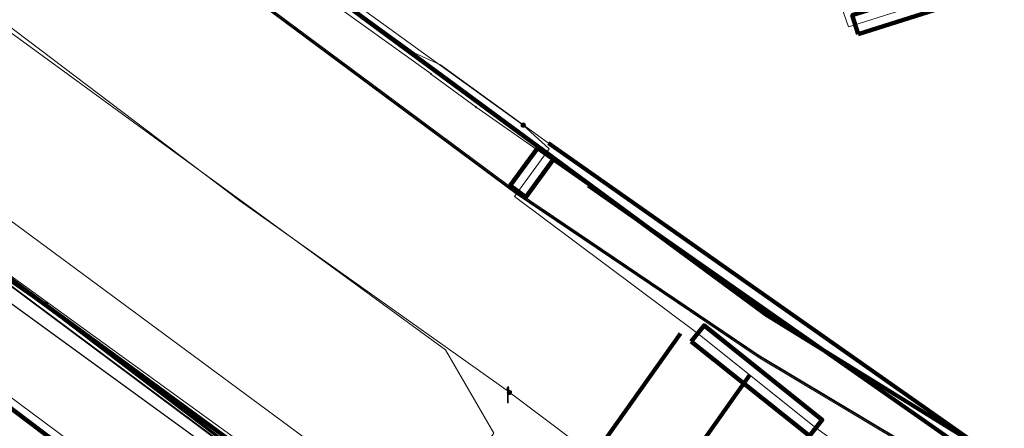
# Model space of a CAD drawing. Extents: x 152558 to 154479, y 462974 to 463683.
# Tile 585 of 638: x 154218 to 154268, y 463587 to 463607. Entities that reach past the tile are written whole.
import ezdxf
from ezdxf.lldxf.tags import DXFTag

# ---------------------------------------------------------------- set-up
doc = ezdxf.new("R2010")
doc.units = 0
doc.header["$LTSCALE"] = 0.2
doc.layers.get('0').update_dxf_attribs({"linetype": 'CONTINUOUS'})
for name, color, linetype, lineweight in [('B-RO-KL-DATA_EUROFIBER NEDERLAND BV-G', 90, 'KL-DATA-N', 18), ('B-RO-KL-DATA_HULPSTUK_STEDIN NETBEHEER BV-S', 90, 'CONTINUOUS', 25), ('B-RO-KL-DATA_KABELBED_KPN BV-G', 90, 'CONTINUOUS', 100), ('B-RO-KL-DATA_MANTELBUIS_BETON_KPN BV-G', 90, 'CONTINUOUS', 100), ('B-RO-KL-DATA_STEDIN NETBEHEER BV-G', 90, 'KL-DATA-N', 18), ('B-RO-KL-ET_HS_50 KV_STEDIN NETBEHEER BV-G', 10, 'KL-HS-N', 18), ('B-RO-KL-ET_LS_230 V_GEMEENTE AMERSFOORT-G', 190, 'KL-LS-N', 18), ('B-RO-KL-ET_LS_400 V_STEDIN NETBEHEER BV-G', 190, 'KL-LS-N', 18), ('B-RO-KL-ET_LS_GEMEENTE AMERSFOORT-S', 190, 'CONTINUOUS', 25), ('B-RO-KL-ET_LS_HULPSTUK_GEMEENTE AMERSFOORT-S', 190, 'CONTINUOUS', 25), ('B-RO-KL-ET_LS_MANTELBUIS_PVC_125_STEDIN NETBEHEER BV-G', 190, 'CONTINUOUS', 100), ('B-RO-KL-ET_MS_10 KV_STEDIN NETBEHEER BV-G', 130, 'KL-MS-N', 18), ('B-RO-KL-ET_MS_HULPSTUK_STEDIN NETBEHEER BV-S', 130, 'CONTINUOUS', 25), ('B-RO-KL-GAS_HD_STAAL_219_8 BAR_STEDIN NETBEHEER BV-G', 30, 'KL-GAS-HD-N', 18), ('B-RO-KL-GAS_LD_ASBESTCEMENT_292_0.1 BAR_STEDIN NETBEHEER BV-G', 50, 'KL-GAS-LD-N', 18), ('B-RO-KL-GAS_LD_GRIJS GIETIJZER_118_0.1 BAR_STEDIN NETBEHEER BV-G', 50, 'KL-GAS-LD-N', 18), ('B-RO-KL-GAS_LD_MANTELBUIS_STAAL_STEDIN NETBEHEER BV-G', 50, 'CONTINUOUS', 100), ('B-RO-KL-GAS_LD_MANTELBUIS_STEDIN NETBEHEER BV-G', 50, 'CONTINUOUS', 100), ('B-RO-KL-GAS_LD_PVC_200_0.1 BAR_STEDIN NETBEHEER BV-G', 50, 'KL-GAS-LD-N', 18), ('B-RO-KL-GAS_LD_STAAL_89_0.1 BAR_STEDIN NETBEHEER BV-G', 50, 'KL-GAS-LD-N', 18), ('B-RO-KL-WATER_100_VITENS-G', 170, 'KL-WATER-N', 18), ('B-RO-KL-WATER_110_VITENS-G', 170, 'KL-WATER-N', 18), ('B-RO-KL-WATER_200_VITENS-G', 170, 'KL-WATER-N', 18), ('B-RO-KL-WATER_HULPSTUK_VITENS-S', 170, 'CONTINUOUS', 25), ('B-RO-KL-WATER_MANTELBUIS_VITENS-G', 170, 'CONTINUOUS', 100)]:
    doc.layers.add(name, color=color, linetype=linetype, lineweight=lineweight)
doc.styles.add('NLCS-ISO', font='NLCS-ISO.ttf')
tags = doc.linetypes.add('KL-DATA-N', pattern='A,4,-1,[101,NLCS.SHX,S=0.5,R=0,X=0,Y=0],-1,4,-1,["D",Standard,S=1,R=0,X=-0.25,Y=-0.5],-1.5', length=12.5).pattern_tags.tags
tags[18] = DXFTag(74, 10)
tags = doc.linetypes.add('KL-GAS-HD-N', pattern='A,4,-1,[69,NLCS.SHX,S=0.5,R=0,X=0,Y=0],-1,4,-1,["H",Standard,S=1,R=0,X=0,Y=-0.5],-2', length=13).pattern_tags.tags
tags[18] = DXFTag(74, 10)
tags = doc.linetypes.add('KL-GAS-LD-N', pattern='A,4,-1,[69,NLCS.SHX,S=0.5,R=0,X=0,Y=0],-1,4,-1,["L",Standard,S=1,R=0,X=0.25,Y=-0.5],-2', length=13).pattern_tags.tags
tags[18] = DXFTag(74, 10)
tags = doc.linetypes.add('KL-HS-N', pattern='A,4,-1,[103,NLCS.SHX,S=0.75,R=0,X=0,Y=0],-1,4,-1,["H",Standard,S=1,R=0,X=0,Y=-0.5],-2', length=13).pattern_tags.tags
tags[18] = DXFTag(74, 10)
tags = doc.linetypes.add('KL-LS-N', pattern='A,4,-1,[103,NLCS.SHX,S=0.75,R=0,X=0,Y=0],-1,4,-1,["L",Standard,S=1,R=0,X=0,Y=-0.5],-2', length=13).pattern_tags.tags
tags[18] = DXFTag(74, 10)
tags = doc.linetypes.add('KL-MS-N', pattern='A,4,-1,[103,NLCS.SHX,S=0.75,R=0,X=0,Y=0],-1,4,-1,["M",Standard,S=1,R=0,X=0,Y=-0.5],-2', length=13).pattern_tags.tags
tags[18] = DXFTag(74, 10)
doc.linetypes.add('KL-WATER-N', pattern='A,7,-0.5,[168,NLCS.SHX,S=0.75,R=0,X=0.75,Y=0],-2', length=9.5)

# ---------------------------------------------------------------- blocks, each defined once
blk = doc.blocks.new('SKL-WTB_HULP_MOF-SO')
at = {"linetype": 'ByBlock', "lineweight": 18}
h = blk.add_hatch(color=0, dxfattribs=at)
h.dxf.hatch_style = 1
h.paths.add_polyline_path([(-0.5625, 0, 1), (0.5625, 0, 1)])
at = {"color": 0, "linetype": 'ByBlock', "lineweight": 18}
blk.add_circle((0, 0), 0.5625, dxfattribs=at)
at = {"color": 0, "linetype": 'ByBlock', "lineweight": 18, "style": 'NLCS-ISO', "flags": 1}
for tag, p in [('TYPE', (1.5, 0)), ('OMSCHRIJVING', (1.5, -3)), ('LABEL', (1.5, -1.5))]:
    blk.add_attdef(tag, p, '', height=1, dxfattribs=at)
blk = doc.blocks.new('SKL-WTB_HULP_OVERIG-SO')
at = {"color": 0, "linetype": 'ByBlock', "lineweight": 18}
for points in [[(-0.14, 0.14), (0.14, -0.14)], [(0.14, 0.14), (-0.14, -0.14)]]:
    blk.add_lwpolyline(points, dxfattribs=at)
at = {"color": 0, "linetype": 'ByBlock', "lineweight": 18, "style": 'NLCS-ISO', "flags": 1}
for tag, p in [('TYPE', (1.5, 0)), ('OMSCHRIJVING', (1.5, -3)), ('LABEL', (1.5, -1.5))]:
    blk.add_attdef(tag, p, '', height=1, dxfattribs=at)
blk = doc.blocks.new('SKL-ET_LS_MAST-SO')
for p, q in [((-0.05, 2.07), (0.05, 2.07)), ((-0.05, -2), (0.05, -2))]:
    blk.add_line(p, q)
for points in [[(-0.18, 1.76), (-0.22, 1.76), (-0.22, 1.84), (-0.18, 1.84), (-0.18, 1.79)], [(-0.18, 1.49), (-0.22, 1.49), (-0.22, 1.57), (-0.18, 1.57), (-0.18, 1.52)], [(-0.18, 1.79), (-0.05, 1.79)], [(-0.18, 1.76), (-0.05, 1.76)], [(-0.18, 1.52), (-0.05, 1.52)], [(-0.18, 1.49), (-0.05, 1.49)], [(-0.05, -2), (-0.05, 2.07)], [(0.05, -2), (0.05, 2.07)], [(0.18, 1.92), (0.05, 1.92)], [(0.18, 1.89), (0.05, 1.89)], [(0.18, 1.66), (0.05, 1.66)], [(0.18, 1.63), (0.05, 1.63)], [(0.18, 1.39), (0.05, 1.39)], [(0.18, 1.36), (0.05, 1.36)], [(0.18, 1.89), (0.22, 1.89), (0.22, 1.97), (0.18, 1.97), (0.18, 1.92)], [(0.18, 1.63), (0.22, 1.63), (0.22, 1.71), (0.18, 1.71), (0.18, 1.66)], [(0.18, 1.36), (0.22, 1.36), (0.22, 1.44), (0.18, 1.44), (0.18, 1.39)]]:
    blk.add_lwpolyline(points)

msp = doc.modelspace()

# ---------------------------------------------------------------- linework, layer by layer
at = {"layer": 'B-RO-KL-DATA_EUROFIBER NEDERLAND BV-G', "flags": 128}
for points in [[(154387.4, 463504.4), (154387.5, 463504.4), (154382.7, 463508.4), (154380.9, 463508.7), (154377.6, 463506.3), (154355.8, 463478.9), (154350.1, 463476.9), (154350.5, 463477.3), (154336.2, 463489.6), (154331.7, 463495.4), (154327.9, 463498.7), (154321.7, 463503.6), (154280.1, 463546.4), (154274.9, 463550), (154263.4, 463559.6), (154209.5, 463599.8), (154209.2, 463601.1), (154160.7, 463636), (154142.8, 463648.5), (154125.553, 463660.463), (154123.861, 463657.959), (154121.5, 463656), (154129.1, 463648.8)], [(154387.444, 463504.362), (154387.46, 463504.39), (154382.7, 463508.4), (154380.9, 463508.7), (154377.61, 463506.27), (154355.8, 463478.9), (154352.83, 463474.11), (154352.42, 463473.84), (154351.76, 463473.94), (154351.41, 463474.23), (154350.62, 463477.33), (154336.2, 463489.6), (154331.7, 463495.4), (154327.9, 463498.7), (154321.7, 463503.6), (154280.1, 463546.4), (154274.9, 463550), (154263.4, 463559.6), (154210.16, 463598.3), (154207.27, 463600.44), (154201.44, 463592.55), (154206.56, 463588.78), (154235.88, 463567.14), (154241.45, 463563.03), (154240.91, 463562.31), (154238.387, 463559.25)], [(154350.102, 463476.9), (154350.5, 463477.3), (154336.2, 463489.6), (154331.7, 463495.4), (154327.9, 463498.7), (154321.7, 463503.6), (154280.1, 463546.4), (154274.9, 463550), (154263.4, 463559.6), (154209.483, 463599.839)], [(154352, 463427.9), (154352.3, 463427.2), (154345.9, 463423.5), (154341.4, 463430.9), (154337.9, 463437.8), (154334.7, 463442.8), (154331.1, 463449), (154330.5, 463454), (154350.6, 463477.3), (154336.3, 463489.6), (154331.7, 463495.5), (154327.9, 463498.8), (154326.4, 463500), (154321.7, 463503.6), (154280.1, 463546.5), (154275, 463550.1), (154263.5, 463559.6), (154209.491, 463599.831)], [(154210.152, 463598.314), (154263.4, 463559.6), (154274.9, 463550), (154280.1, 463546.4), (154321.7, 463503.6), (154327.9, 463498.7), (154331.7, 463495.4), (154336.2, 463489.6), (154350.62, 463477.326), (154351.413, 463474.233), (154351.761, 463473.943), (154352.42, 463473.84), (154352.827, 463474.113), (154355.8, 463478.9), (154377.611, 463506.267), (154380.9, 463508.7), (154382.7, 463508.4), (154387.462, 463504.387)]]:
    msp.add_lwpolyline(points, dxfattribs=at)
at = {"layer": 'B-RO-KL-DATA_KABELBED_KPN BV-G', "flags": 128}
for points in [[(154140.305, 463676), (154140.308, 463675.998), (154163.942, 463659.089), (154227.071, 463613.697), (154256.071, 463592.315), (154283.61, 463575.304), (154287.082, 463573.159)], [(154207.861, 463601.253), (154258.254, 463564.264), (154260.491, 463562.401), (154261.046, 463561.557), (154261.539, 463560.675), (154261.967, 463559.759), (154262.127, 463559.293), (154262.247, 463558.816), (154262.328, 463558.33), (154262.368, 463557.839), (154262.368, 463557.346), (154262.327, 463556.856), (154262.245, 463556.37), (154262.12, 463555.882), (154261.954, 463555.406), (154261.748, 463554.946), (154261.505, 463554.505), (154261.224, 463554.087), (154260.91, 463553.693), (154260.292, 463553.19), (154259.639, 463552.733)], [(154210.16, 463593.163), (154210.166, 463593.159), (154210.171, 463593.155), (154221.831, 463584.356), (154262.963, 463555.231), (154288.068, 463537.359)], [(154251.627, 463591.421), (154242.36, 463578.377)]]:
    msp.add_lwpolyline(points, dxfattribs=at)
at = {"layer": 'B-RO-KL-DATA_MANTELBUIS_BETON_KPN BV-G', "flags": 128}
msp.add_lwpolyline([(154251.627, 463591.421), (154242.36, 463578.377)], dxfattribs=at)
at = {"layer": 'B-RO-KL-DATA_STEDIN NETBEHEER BV-G', "flags": 128}
for points in [[(154101.139, 463676), (154108.701, 463670.885), (154128.866, 463658.39), (154144.171, 463647.848), (154147.28, 463645.167), (154167.338, 463630.692), (154243.914, 463575.249), (154258.828, 463564.248)], [(154140.306, 463676), (154140.309, 463675.998), (154163.884, 463659.008), (154197.658, 463635.209), (154243.618, 463602.026)], [(154243.618, 463602.026), (154244.932, 463600.823), (154243.166, 463598.399), (154252.499, 463591.418), (154258.516, 463586.614), (154274.689, 463574.972)]]:
    msp.add_lwpolyline(points, dxfattribs=at)
at = {"layer": 'B-RO-KL-ET_HS_50 KV_STEDIN NETBEHEER BV-G', "flags": 128}
for points in [[(154137.77, 463676), (154145.252, 463670.73), (154161.735, 463659.556), (154163.15, 463657.996), (154243.261, 463598.53), (154255.578, 463590.219), (154268.542, 463582.468), (154270.692, 463580.364), (154272.845, 463579.057), (154273.236, 463579.028), (154276.082, 463579.892), (154276.553, 463579.963), (154276.859, 463579.919), (154277.028, 463579.77), (154277.263, 463579.418), (154290.524, 463570.527), (154305.199, 463560.961), (154331.257, 463542.925), (154337.134, 463538.991), (154341.497, 463537.574), (154342.387, 463537.372), (154343.016, 463537.118), (154359.786, 463523.6), (154363.01, 463521.034), (154365.145, 463518.911), (154370.059, 463513.738), (154375.135, 463507.736), (154376.375, 463507.248), (154376.758, 463504.926), (154378.726, 463503.04), (154376.099, 463500), (154355.244, 463474.906), (154357.016, 463473.41)], [(154137.869, 463676), (154139.746, 463674.682), (154145.28, 463670.771), (154161.768, 463659.594), (154163.184, 463658.033), (154243.29, 463598.571), (154255.605, 463590.261), (154268.573, 463582.508), (154270.723, 463580.404), (154272.861, 463579.106), (154273.23, 463579.079), (154276.071, 463579.941), (154276.553, 463580.014), (154276.881, 463579.966), (154277.066, 463579.803), (154277.299, 463579.454), (154290.586, 463570.546), (154305.23, 463561), (154331.301, 463542.955), (154337.156, 463539.036), (154341.501, 463537.624), (154342.402, 463537.42), (154343.042, 463537.162), (154359.817, 463523.639), (154363.043, 463521.071), (154365.181, 463518.946), (154370.096, 463513.771), (154375.167, 463507.775), (154376.418, 463507.276), (154376.801, 463504.954), (154378.795, 463503.043), (154376.165, 463500), (154356.46, 463476.29), (154355.3, 463475.5), (154353.9, 463475.46), (154352.27, 463475.33), (154350.94, 463474.39), (154348.45, 463471.48)], [(154369.424, 463516.11), (154359.848, 463523.678), (154343.068, 463537.206), (154342.417, 463537.468), (154341.505, 463537.674), (154337.178, 463539.081), (154331.322, 463542.994), (154305.261, 463561.039), (154290.648, 463570.565), (154277.335, 463579.49), (154277.104, 463579.836), (154276.903, 463580.013), (154276.553, 463580.065), (154276.06, 463579.99), (154273.224, 463579.13), (154272.877, 463579.155), (154270.754, 463580.444), (154268.604, 463582.548), (154255.632, 463590.303), (154243.319, 463598.612), (154163.218, 463658.07), (154161.801, 463659.632), (154145.308, 463670.812), (154139.775, 463674.723), (154137.956, 463676)]]:
    msp.add_lwpolyline(points, dxfattribs=at)
at = {"layer": 'B-RO-KL-ET_LS_230 V_GEMEENTE AMERSFOORT-G', "flags": 128}
for points in [[(154242.911, 463588.427), (154229.181, 463598.169), (154216.591, 463607.701), (154210.867, 463612.185)], [(154242.911, 463588.422), (154242.851, 463588.287)], [(154275.055, 463564.604), (154256.261, 463578.384), (154242.951, 463588.407)]]:
    msp.add_lwpolyline(points, dxfattribs=at)
at = {"layer": 'B-RO-KL-ET_LS_400 V_STEDIN NETBEHEER BV-G', "flags": 128}
for points in [[(154258.021, 463564.134), (154237.322, 463579.498), (154237.261, 463579.561), (154237.227, 463579.642), (154237.222, 463579.729), (154237.271, 463579.849), (154238.728, 463581.755), (154242.121, 463586.342), (154239.662, 463590.586), (154157.763, 463650.343), (154139.994, 463662.389), (154120.006, 463676)], [(154259.148, 463608.491), (154259.624, 463608.643), (154260.179, 463607.032), (154268.873, 463609.784)]]:
    msp.add_lwpolyline(points, dxfattribs=at)
at = {"layer": 'B-RO-KL-ET_LS_MANTELBUIS_PVC_125_STEDIN NETBEHEER BV-G', "flags": 128}
for points in [[(154260.673, 463606.663), (154267.823, 463608.927), (154267.521, 463609.881), (154260.371, 463607.617), (154260.673, 463606.663)], [(154244.352, 463600.876), (154242.946, 463598.946), (154243.754, 463598.358), (154245.16, 463600.288), (154244.352, 463600.876)], [(154252.172, 463591.008), (154258.188, 463586.204), (154258.844, 463587.024), (154252.828, 463591.828), (154252.172, 463591.008)]]:
    msp.add_lwpolyline(points, dxfattribs=at)
at = {"layer": 'B-RO-KL-ET_MS_10 KV_STEDIN NETBEHEER BV-G', "flags": 128}
for points in [[(154219.294, 463592.905), (154214.333, 463596.343), (154212.651, 463597.369), (154167.367, 463630.732), (154147.311, 463645.206), (154144.202, 463647.888), (154128.894, 463658.431), (154108.728, 463670.927), (154101.228, 463676)], [(154212.595, 463597.285), (154214.279, 463596.259), (154219.236, 463592.825), (154242.57, 463575.061), (154262.747, 463560.029), (154275.385, 463549.601), (154277.806, 463548.171), (154325.973, 463500), (154331.744, 463495.454), (154336.505, 463490.185)], [(154214.306, 463596.301), (154219.265, 463592.865), (154242.6, 463575.101), (154262.778, 463560.068), (154275.414, 463549.642), (154277.837, 463548.211), (154326.043, 463500), (154331.78, 463495.489), (154336.634, 463490.338), (154339.037, 463488.3)], [(154219.294, 463592.905), (154242.63, 463575.141), (154262.809, 463560.107), (154275.443, 463549.683), (154277.868, 463548.251), (154326.113, 463500), (154331.816, 463495.524), (154336.763, 463490.491), (154341.068, 463486.84)]]:
    msp.add_lwpolyline(points, dxfattribs=at)
at = {"layer": 'B-RO-KL-GAS_HD_STAAL_219_8 BAR_STEDIN NETBEHEER BV-G', "flags": 128}
msp.add_lwpolyline([(154210.275, 463601.19), (154210.384, 463601.11), (154207.496, 463596.12), (154207.446, 463595.936), (154207.454, 463595.823), (154207.485, 463595.711), (154207.539, 463595.61), (154207.604, 463595.534), (154227.599, 463580.672), (154248.436, 463565.402), (154265.402, 463553.117), (154293.623, 463532.206), (154301.948, 463525.956), (154313.793, 463517.027), (154326.414, 463507.358), (154335.562, 463498.807), (154347.237, 463488.193), (154357.617, 463479.56)], dxfattribs=at)
at = {"layer": 'B-RO-KL-GAS_LD_ASBESTCEMENT_292_0.1 BAR_STEDIN NETBEHEER BV-G', "flags": 128}
msp.add_lwpolyline([(154183.347, 463622.402), (154250.065, 463573.122)], dxfattribs=at)
at = {"layer": 'B-RO-KL-GAS_LD_GRIJS GIETIJZER_118_0.1 BAR_STEDIN NETBEHEER BV-G', "flags": 128}
msp.add_lwpolyline([(154140.485, 463676), (154146.618, 463671.956), (154147.978, 463670.97), (154148.365, 463670.69), (154148.379, 463670.68), (154168.878, 463655.831), (154238.092, 463605.685), (154239.401, 463605.105)], dxfattribs=at)
at = {"layer": 'B-RO-KL-GAS_LD_MANTELBUIS_STAAL_STEDIN NETBEHEER BV-G', "flags": 128}
msp.add_lwpolyline([(154244.903, 463601.105), (154273.536, 463580.976)], dxfattribs=at)
at = {"layer": 'B-RO-KL-GAS_LD_MANTELBUIS_STEDIN NETBEHEER BV-G', "flags": 128}
msp.add_lwpolyline([(154245.887, 463576.208), (154255.156, 463589.316)], dxfattribs=at)
at = {"layer": 'B-RO-KL-GAS_LD_PVC_200_0.1 BAR_STEDIN NETBEHEER BV-G', "flags": 128}
msp.add_lwpolyline([(154239.401, 463605.105), (154244.903, 463601.105), (154284.14, 463573.522)], dxfattribs=at)
at = {"layer": 'B-RO-KL-GAS_LD_STAAL_89_0.1 BAR_STEDIN NETBEHEER BV-G', "flags": 128}
msp.add_lwpolyline([(154245.887, 463576.208), (154255.156, 463589.316)], dxfattribs=at)
at = {"layer": 'B-RO-KL-WATER_100_VITENS-G', "flags": 128}
msp.add_lwpolyline([(154224.268, 463615.195), (154234.383, 463607.905), (154238.925, 463604.632)], dxfattribs=at)
at = {"layer": 'B-RO-KL-WATER_110_VITENS-G', "flags": 128}
msp.add_lwpolyline([(154238.925, 463604.632), (154238.951, 463604.613), (154241.215, 463602.94)], dxfattribs=at)
at = {"layer": 'B-RO-KL-WATER_200_VITENS-G', "flags": 128}
msp.add_lwpolyline([(154282.564, 463574.435), (154280.435, 463575.507), (154280.002, 463575.799), (154277.641, 463577.451), (154246.916, 463598.951), (154241.215, 463602.94)], dxfattribs=at)
at = {"layer": 'B-RO-KL-WATER_MANTELBUIS_VITENS-G', "flags": 128}
msp.add_lwpolyline([(154246.916, 463598.951), (154277.641, 463577.451)], dxfattribs=at)

# ---------------------------------------------------------------- block references
at = {"layer": 'B-RO-KL-DATA_HULPSTUK_STEDIN NETBEHEER BV-S', "xscale": 0.2, "yscale": 0.2, "zscale": 0.2}
msp.add_blockref('SKL-WTB_HULP_MOF-SO', (154243.618, 463602.026), dxfattribs=at)
at = {"layer": 'B-RO-KL-ET_LS_GEMEENTE AMERSFOORT-S', "xscale": 0.2, "yscale": 0.2, "zscale": 0.2}
msp.add_blockref('SKL-ET_LS_MAST-SO', (154242.834, 463588.288), dxfattribs=at)
at = {"layer": 'B-RO-KL-ET_LS_HULPSTUK_GEMEENTE AMERSFOORT-S', "xscale": 0.2, "yscale": 0.2, "zscale": 0.2}
msp.add_blockref('SKL-WTB_HULP_MOF-SO', (154242.911, 463588.422), dxfattribs=at)
at = {"layer": 'B-RO-KL-ET_MS_HULPSTUK_STEDIN NETBEHEER BV-S', "xscale": 0.2, "yscale": 0.2, "zscale": 0.2}
msp.add_blockref('SKL-WTB_HULP_MOF-SO', (154219.294, 463592.905), dxfattribs=at)
at = {"layer": 'B-RO-KL-WATER_HULPSTUK_VITENS-S', "xscale": 0.2, "yscale": 0.2, "zscale": 0.2}
for p in [(154238.925, 463604.632), (154241.215, 463602.94)]:
    msp.add_blockref('SKL-WTB_HULP_OVERIG-SO', p, dxfattribs=at)

doc.saveas('drawing.dxf')
